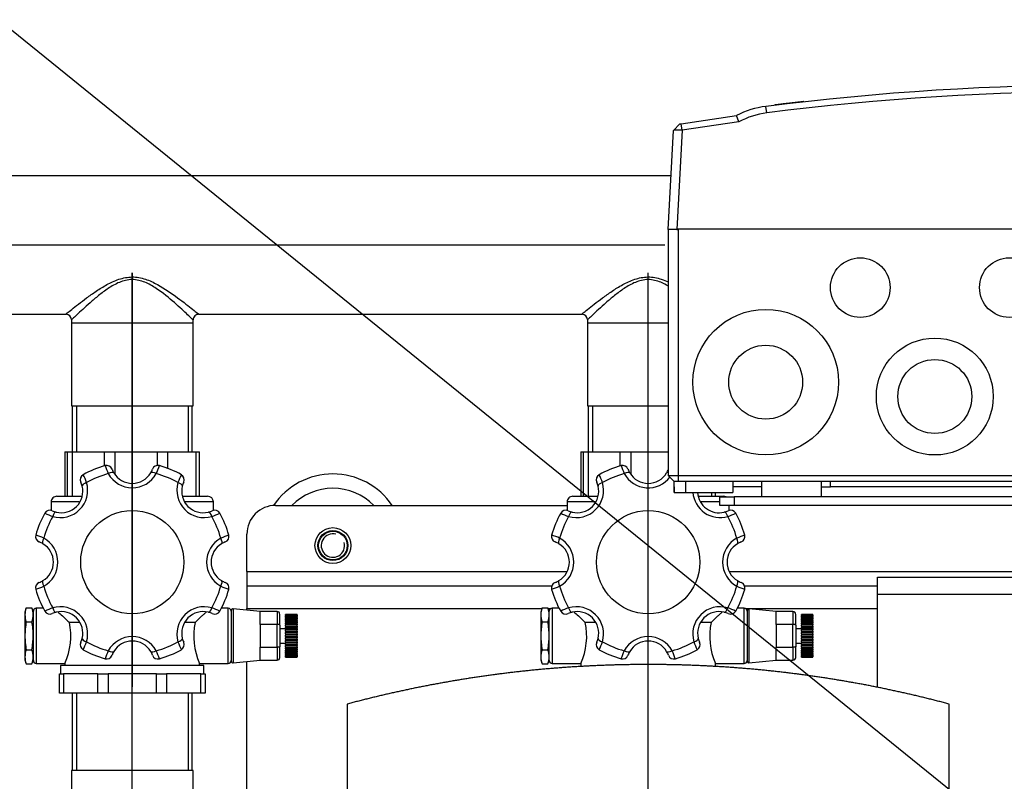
# Model space of a CAD drawing. Extents: x -132501 to 411300, y -42818 to 427495.
# Tile 275 of 330: x 198643 to 198987, y 216543 to 216809. Entities that reach past the tile are written whole.
import ezdxf

# ---------------------------------------------------------------- set-up
doc = ezdxf.new("R2010")
doc.units = 0
doc.header["$LTSCALE"] = 50
doc.linetypes.add('CENTER2', pattern=[28.575, 19.05, -3.175, 3.175, -3.175])
doc.linetypes.add('DASHDOT', pattern=[300, 250, -25, 0, -25])
for name, color, linetype in [('11_FIBOX_MCE14_M', 7, 'CONTINUOUS'), ('53WA', 3, 'DASHDOT'), ('91040265_-_FT_ST', 7, 'CONTINUOUS'), ('91069235_FT_FUßB', 7, 'CONTINUOUS'), ('96053355_-_FT_NI', 7, 'CONTINUOUS'), ('96055565_-_VIBRA', 7, 'CONTINUOUS'), ('96055789_SCSC_ZU', 7, 'CONTINUOUS'), ('96158847_-_FT_RO', 7, 'CONTINUOUS'), ('96308586', 7, 'CONTINUOUS'), ('97823497_-_HAHN-', 7, 'CONTINUOUS'), ('97823500_-_VENTI', 7, 'CONTINUOUS'), ('97823502_-_STOPF', 7, 'CONTINUOUS'), ('BOLZEN_DIN_976_1', 7, 'CONTINUOUS'), ('CRIE_5-4_A_FLEXI', 7, 'CONTINUOUS'), ('Default', 7, 'CONTINUOUS'), ('SCHEIBE_DIN_125_', 7, 'CONTINUOUS')]:
    doc.layers.add(name, color=color, linetype=linetype)

# ---------------------------------------------------------------- blocks, each defined once
blk = doc.blocks.new('SEANNOT_GROUP10')
at = {"layer": 'Default', "color": 7, "linetype": 'CENTER2'}
blk.add_line((104.388, 90.336), (104.388, 36.266), dxfattribs=at)
blk = doc.blocks.new('SEANNOT_GROUP13')
at = {"layer": 'Default', "color": 7, "linetype": 'CENTER2'}
blk.add_line((122.388, 36.266), (122.388, 50.711), dxfattribs=at)
blk = doc.blocks.new('SEANNOT_GROUP15')
at = {"layer": 'Default', "color": 7, "linetype": 'CENTER2'}
blk.add_line((103.803, 35.301), (132.465, 35.301), dxfattribs=at)
blk = doc.blocks.new('SEANNOT_GROUP18')
at = {"layer": 'Default', "color": 7, "linetype": 'CENTER2'}
blk.add_line((122.388, 86.536), (122.388, 36.266), dxfattribs=at)
blk = doc.blocks.new('SE1')
at = {"layer": '11_FIBOX_MCE14_M', "color": 7, "linetype": 'Continuous'}
for p, q in [((98.344, 44.086), (98.344, 43.536)), ((100.433, 43.536), (100.433, 44.086)), ((89.433, 43.736), (98.033, 43.736)), ((98.344, 43.736), (98.033, 43.736)), ((98.033, 43.736), (98.033, 43.536)), ((100.433, 43.736), (101.437, 43.736)), ((101.433, 43.536), (101.44, 43.936)), ((103.083, 43.936), (101.44, 43.936)), ((103.476, 43.936), (103.083, 43.936)), ((103.083, 43.536), (103.083, 43.936)), ((103.484, 43.936), (103.476, 43.936)), ((103.476, 43.936), (103.483, 43.536)), ((103.492, 43.533), (103.484, 43.936)), ((103.338, 43.336), (73.438, 43.336)), ((101.433, 43.536), (75.344, 43.536)), ((103.083, 43.536), (101.433, 43.536)), ((103.338, 43.536), (103.083, 43.536)), ((103.488, 43.536), (103.338, 43.536)), ((103.338, 43.336), (103.338, 43.536)), ((103.688, 43.336), (103.338, 43.336)), ((103.338, 34.756), (103.338, 43.336)), ((103.488, 43.536), (103.688, 43.336)), ((103.688, 34.756), (103.688, 43.336)), ((103.338, 34.736), (73.438, 34.736)), ((103.207, 31.295), (103.389, 34.756)), ((103.338, 34.736), (103.338, 34.756)), ((103.389, 34.756), (103.338, 34.756)), ((103.365, 34.736), (103.338, 34.736)), ((103.389, 34.756), (103.688, 34.756)), ((103.688, 34.756), (103.507, 31.301)), ((103.688, 34.736), (103.687, 34.736)), ((103.688, 34.736), (103.688, 34.756)), ((101.229, 31.005), (103.207, 31.295)), ((103.207, 31.295), (103.243, 31.068)), ((103.507, 31.301), (103.288, 31.074)), ((101.229, 31.005), (101.303, 30.783)), ((103.243, 31.068), (101.304, 30.784)), ((103.288, 31.074), (103.243, 31.068)), ((100.25, 30.69), (100.28, 30.463)), ((98.962, 30.306), (98.964, 30.286)), ((99.958, 30.403), (98.964, 30.286)), ((99.674, 30.368), (99.248, 30.318)), ((99.955, 30.422), (99.958, 30.403))]:
    blk.add_line(p, q, dxfattribs=at)
for centre, radius in [((94.388, 40.586), 2.04), ((100.288, 40.086), 2.54), ((94.388, 40.586), 1.291), ((100.288, 40.086), 1.289), ((91.788, 36.786), 1.04), ((96.988, 36.786), 1.04)]:
    blk.add_circle(centre, radius, dxfattribs=at)
for centre, radius, start, end in [((103.32, 32.974), 1.683, 266.1499, 276.375), ((99.904, 33.446), 2.777, 277.1663, 298.5008), ((88.388, 124.739), 94.794, 262.81174, 277.18837), ((99.902, 33.461), 3.022, 277.1839, 297.626), ((88.388, 124.746), 95.03, 262.81124, 277.18888)]:
    blk.add_arc(centre, radius, start, end, dxfattribs=at)
blk.add_ellipse((103.338, 28.077), major_axis=(0, -6.678), ratio=0.052408, start_param=3.064182, end_param=3.141593, dxfattribs=at)
at = {"layer": '91040265_-_FT_ST', "color": 7, "linetype": 'Continuous'}
for p, q in [((106.336, 40.916), (106.336, 42.516)), ((106.484, 40.916), (106.484, 42.516)), ((120.293, 42.516), (120.293, 40.916)), ((120.441, 40.916), (120.441, 42.516)), ((124.336, 40.916), (124.336, 42.516)), ((124.484, 40.916), (124.484, 42.516)), ((106.508, 40.916), (103.688, 40.916)), ((106.508, 38.016), (106.508, 40.916)), ((124.508, 40.916), (120.268, 40.916)), ((120.268, 40.916), (120.268, 38.016)), ((124.508, 38.016), (124.508, 40.916)), ((106.508, 38.016), (103.688, 38.016)), ((124.508, 38.016), (120.268, 38.016))]:
    blk.add_line(p, q, dxfattribs=at)
at = {"layer": '91069235_FT_FUßB', "color": 7, "linetype": 'Continuous'}
for p, q in [((96.388, 50.734), (96.388, 47.486)), ((96.388, 47.486), (80.388, 47.486)), ((96.388, 47.486), (96.388, 46.886)), ((96.388, 46.886), (89.318, 46.886))]:
    blk.add_line(p, q, dxfattribs=at)
at = {"layer": '96053355_-_FT_NI', "color": 7, "linetype": 'Continuous'}
for p, q in [((120.268, 67.036), (120.268, 53.636)), ((124.508, 53.636), (124.508, 67.036)), ((120.268, 53.636), (124.508, 53.636)), ((120.293, 53.636), (120.293, 50.936)), ((120.441, 50.936), (120.441, 53.636)), ((124.336, 50.936), (124.336, 53.636)), ((124.484, 50.936), (124.484, 53.636))]:
    blk.add_line(p, q, dxfattribs=at)
at = {"layer": '96055565_-_VIBRA', "color": 7, "linetype": 'Continuous'}
for radius, start, end in [(2.5, 214.0558, 326.018), (2, 224.427, 315.573)]:
    blk.add_arc((115.388, 45.786), radius, start, end, dxfattribs=at)
at = {"layer": '96055789_SCSC_ZU', "color": 7, "linetype": 'Continuous'}
for p, q in [((75.388, 44.386), (101.388, 44.386)), ((101.388, 44.086), (101.388, 44.386)), ((101.388, 44.386), (101.888, 44.386)), ((101.888, 44.386), (101.888, 44.086)), ((75.388, 44.086), (101.388, 44.086)), ((101.888, 44.086), (101.388, 44.086))]:
    blk.add_line(p, q, dxfattribs=at)
at = {"layer": '96158847_-_FT_RO', "color": 7, "linetype": 'Continuous'}
for p, q in [((106.508, 38.016), (103.688, 38.016)), ((106.508, 37.901), (106.508, 38.016)), ((124.508, 38.016), (120.268, 38.016)), ((120.268, 38.016), (120.268, 37.916)), ((124.508, 37.901), (124.508, 38.016)), ((120.068, 37.716), (106.692, 37.716)), ((127.888, 37.716), (124.692, 37.716)), ((103.59, 32.886), (127.888, 32.886))]:
    blk.add_line(p, q, dxfattribs=at)
for centre, radius, start, end in [((106.707, 37.915), 0.199, 184.2585, 267.4052), ((120.072, 37.911), 0.194, 266.7532, 1.5491), ((124.707, 37.915), 0.199, 184.2585, 267.4052)]:
    blk.add_arc(centre, radius, start, end, dxfattribs=at)
for points, knots in [([(103.684, 36.732), (103.767, 36.683), (103.855, 36.638), (104.085, 36.544), (104.237, 36.507), (104.467, 36.507), (104.545, 36.517), (104.695, 36.55), (104.767, 36.574), (104.975, 36.66), (105.105, 36.736), (105.344, 36.894), (105.455, 36.978), (105.668, 37.147), (105.768, 37.233), (105.953, 37.395), (106.039, 37.473), (106.196, 37.617), (106.266, 37.683), (106.382, 37.794), (106.429, 37.839), (106.492, 37.899), (106.508, 37.916), (106.508, 37.916)], [0.1982365, 0.1982365, 0.1982365, 0.1982365, 0.21875, 0.21875, 0.25, 0.25, 0.265625, 0.265625, 0.28125, 0.28125, 0.3125, 0.3125, 0.34375, 0.34375, 0.375, 0.375, 0.40625, 0.40625, 0.4375, 0.4375, 0.46875, 0.46875, 0.499375, 0.499375, 0.499375, 0.499375]), ([(120.268, 37.916), (120.268, 37.916), (120.286, 37.899), (120.35, 37.837), (120.397, 37.791), (120.514, 37.68), (120.583, 37.616), (120.738, 37.472), (120.826, 37.393), (121.105, 37.148), (121.317, 36.97), (121.677, 36.733), (121.807, 36.658), (122.085, 36.544), (122.237, 36.507), (122.467, 36.507), (122.545, 36.517), (122.695, 36.55), (122.767, 36.574), (122.975, 36.66), (123.105, 36.736), (123.344, 36.894), (123.455, 36.978), (123.668, 37.147), (123.768, 37.233), (123.953, 37.395), (124.039, 37.473), (124.196, 37.617), (124.266, 37.683), (124.382, 37.794), (124.429, 37.839), (124.492, 37.899), (124.508, 37.916), (124.508, 37.916)], [0, 0, 0, 0, 0.03125, 0.03125, 0.0625, 0.0625, 0.09375, 0.09375, 0.125, 0.125, 0.1875, 0.1875, 0.21875, 0.21875, 0.25, 0.25, 0.265625, 0.265625, 0.28125, 0.28125, 0.3125, 0.3125, 0.34375, 0.34375, 0.375, 0.375, 0.40625, 0.40625, 0.4375, 0.4375, 0.46875, 0.46875, 0.499375, 0.499375, 0.499375, 0.499375]), ([(106.708, 37.716), (106.708, 37.716), (106.69, 37.7), (106.619, 37.643), (106.565, 37.599), (106.434, 37.494), (106.355, 37.431), (106.179, 37.294), (106.083, 37.221), (105.876, 37.069), (105.764, 36.989), (105.529, 36.832), (105.406, 36.755), (105.145, 36.612), (105.005, 36.546), (104.709, 36.447), (104.551, 36.416), (104.237, 36.414), (104.078, 36.444), (103.846, 36.52), (103.765, 36.553), (103.686, 36.59)], [0.500595, 0.500595, 0.500595, 0.500595, 0.53125, 0.53125, 0.5625, 0.5625, 0.59375, 0.59375, 0.625, 0.625, 0.65625, 0.65625, 0.6875, 0.6875, 0.71875, 0.71875, 0.75, 0.75, 0.78125, 0.78125, 0.7989749, 0.7989749, 0.7989749, 0.7989749]), ([(124.708, 37.716), (124.708, 37.716), (124.69, 37.7), (124.619, 37.643), (124.565, 37.599), (124.434, 37.494), (124.355, 37.431), (124.179, 37.294), (124.083, 37.221), (123.876, 37.069), (123.764, 36.989), (123.529, 36.832), (123.406, 36.755), (123.145, 36.612), (123.005, 36.546), (122.709, 36.447), (122.551, 36.416), (122.237, 36.414), (122.078, 36.444), (121.783, 36.541), (121.642, 36.607), (121.248, 36.821), (121.012, 36.987), (120.596, 37.293), (120.413, 37.437), (120.215, 37.596), (120.161, 37.64), (120.088, 37.7), (120.068, 37.716), (120.068, 37.716)], [0.500595, 0.500595, 0.500595, 0.500595, 0.53125, 0.53125, 0.5625, 0.5625, 0.59375, 0.59375, 0.625, 0.625, 0.65625, 0.65625, 0.6875, 0.6875, 0.71875, 0.71875, 0.75, 0.75, 0.78125, 0.78125, 0.8125, 0.8125, 0.875, 0.875, 0.9375, 0.9375, 0.96875, 0.96875, 1, 1, 1, 1])]:
    blk.add_open_spline(points, degree=3, knots=knots, dxfattribs=at)
at = {"layer": '96308586', "color": 7, "linetype": 'Continuous'}
for p, q in [((118.388, 69.636), (118.388, 49.832)), ((100.986, 47.986), (96.388, 47.986)), ((107.878, 47.986), (107.791, 47.986)), ((118.388, 47.986), (108.099, 47.986)), ((118.388, 48.04), (118.388, 47.986)), ((118.388, 47.186), (118.388, 47.986)), ((101.026, 47.186), (96.388, 47.186)), ((118.388, 47.186), (107.751, 47.186)), ((118.388, 46.686), (118.388, 47.186)), ((101.559, 46.686), (89.595, 46.686)), ((118.388, 46.686), (107.22, 46.686)), ((118.388, 46.686), (118.388, 45.386)), ((117.388, 44.386), (107.218, 44.386))]:
    blk.add_line(p, q, dxfattribs=at)
blk.add_circle((115.388, 45.786), 0.625, dxfattribs=at)
blk.add_arc((117.388, 45.386), 1, 270, 0, dxfattribs=at)
at = {"layer": '97823497_-_HAHN-', "color": 7, "linetype": 'Continuous'}
for p, q in [((119.848, 50.266), (119.848, 50.936)), ((119.848, 50.936), (119.994, 50.936)), ((119.994, 50.936), (121.19, 50.936)), ((119.994, 50.936), (119.994, 50.266)), ((121.19, 50.266), (121.19, 50.936)), ((121.19, 50.936), (121.543, 50.936)), ((121.543, 50.936), (123.234, 50.936)), ((121.543, 50.936), (121.543, 50.266)), ((123.234, 50.266), (123.234, 50.936)), ((123.234, 50.936), (123.587, 50.936)), ((123.587, 50.936), (124.783, 50.936)), ((123.587, 50.936), (123.587, 50.266)), ((124.783, 50.266), (124.783, 50.936)), ((124.783, 50.936), (124.929, 50.936)), ((124.929, 50.936), (124.929, 50.266)), ((119.994, 50.266), (119.848, 50.266)), ((119.888, 50.266), (119.888, 49.966)), ((119.994, 50.266), (121.19, 50.266)), ((121.543, 50.266), (121.19, 50.266)), ((121.543, 50.266), (123.234, 50.266)), ((123.587, 50.266), (123.234, 50.266)), ((123.587, 50.266), (124.783, 50.266)), ((124.929, 50.266), (124.783, 50.266)), ((124.888, 49.966), (124.888, 50.266)), ((101.038, 49.901), (101.038, 47.971)), ((102.038, 49.901), (101.038, 49.901)), ((102.038, 49.966), (102.038, 49.901)), ((107.738, 49.901), (106.733, 49.901)), ((106.738, 49.888), (106.738, 49.966)), ((107.738, 47.971), (107.738, 49.901)), ((119.038, 49.901), (119.038, 47.971)), ((120.038, 49.901), (119.038, 49.901)), ((119.888, 49.966), (124.888, 49.966)), ((120.038, 49.966), (120.038, 49.901)), ((125.738, 49.901), (124.733, 49.901)), ((124.738, 49.888), (124.738, 49.966)), ((125.738, 47.971), (125.738, 49.901)), ((100.938, 48.071), (100.938, 49.801)), ((107.838, 49.801), (107.838, 48.071)), ((118.938, 48.071), (118.938, 49.801)), ((125.838, 49.801), (125.838, 48.071)), ((102.195, 48.466), (102.542, 48.466)), ((106.237, 48.466), (106.582, 48.466)), ((120.195, 48.466), (120.547, 48.466)), ((124.237, 48.466), (124.582, 48.466)), ((101.038, 47.971), (101.278, 47.971)), ((107.499, 47.971), (107.738, 47.971)), ((119.038, 47.971), (119.278, 47.971)), ((125.499, 47.971), (125.738, 47.971)), ((101.558, 44.557), (101.558, 44.386)), ((107.218, 44.266), (107.218, 44.557)), ((119.558, 44.557), (119.558, 44.266)), ((125.218, 44.266), (125.218, 44.557)), ((102.62, 44.066), (101.758, 44.066)), ((101.888, 44.266), (102.554, 44.266)), ((102.037, 44.066), (102.037, 43.936)), ((102.163, 44.066), (102.163, 43.936)), ((107.018, 44.066), (106.166, 44.066)), ((106.239, 44.266), (107.218, 44.266)), ((106.482, 42.516), (106.482, 44.066)), ((106.649, 44.066), (106.649, 42.516)), ((106.739, 42.516), (106.739, 44.066)), ((106.74, 42.516), (106.74, 44.066)), ((119.558, 44.266), (120.545, 44.266)), ((120.62, 44.066), (119.758, 44.066)), ((120.037, 44.066), (120.037, 42.516)), ((120.163, 44.066), (120.163, 42.516)), ((125.018, 44.066), (124.161, 44.066)), ((124.243, 44.266), (125.218, 44.266)), ((124.482, 42.516), (124.482, 44.066)), ((124.649, 44.066), (124.649, 42.516)), ((124.739, 42.516), (124.739, 44.066)), ((124.74, 42.516), (124.74, 44.066)), ((104.999, 42.516), (104.999, 43.298)), ((122.999, 42.516), (122.999, 43.298)), ((105.361, 43.004), (105.361, 42.516)), ((121.158, 42.516), (121.158, 43.089)), ((121.503, 42.989), (121.503, 42.516)), ((123.361, 43.004), (123.361, 42.516)), ((104.999, 42.516), (103.688, 42.516)), ((105.361, 42.516), (104.999, 42.516)), ((106.482, 42.516), (105.361, 42.516)), ((106.649, 42.516), (106.482, 42.516)), ((106.739, 42.516), (106.649, 42.516)), ((106.739, 42.516), (106.74, 42.516)), ((120.163, 42.516), (120.037, 42.516)), ((121.158, 42.516), (120.163, 42.516)), ((121.503, 42.516), (121.158, 42.516)), ((122.999, 42.516), (121.503, 42.516)), ((123.361, 42.516), (122.999, 42.516)), ((124.482, 42.516), (123.361, 42.516)), ((124.649, 42.516), (124.482, 42.516)), ((124.739, 42.516), (124.649, 42.516)), ((124.739, 42.516), (124.74, 42.516))]:
    blk.add_line(p, q, dxfattribs=at)
for centre in [(104.388, 46.366), (122.388, 46.366)]:
    blk.add_circle(centre, 1.8, dxfattribs=at)
for centre, radius, start, end in [((101.038, 49.801), 0.1, 90, 180), ((99.915, 48.943), 2.329, 348.1648, 24.2701), ((108.87, 48.943), 2.337, 155.7918, 191.7733), ((107.738, 49.801), 0.1, 0, 90), ((119.038, 49.801), 0.1, 90, 180), ((117.915, 48.943), 2.329, 348.1648, 24.2701), ((126.87, 48.943), 2.337, 155.7918, 191.7733), ((125.738, 49.801), 0.1, 0, 90), ((104.388, 46.366), 3.5, 105.7062, 119.2938), ((103.495, 49.543), 0.2, 19.8906, 105.7062), ((105.916, 50.558), 2.608, 198.3989, 205.0326), ((104.388, 49.866), 0.75, 199.8906, 210.9306), ((104.388, 49.866), 0.75, 210.9306, 329.0694), ((104.388, 49.866), 0.75, 329.0694, 340.1094), ((105.282, 49.543), 0.2, 74.2938, 160.1094), ((102.861, 50.558), 2.609, 334.9677, 341.6008), ((104.388, 46.366), 3.5, 60.7062, 74.2938), ((122.388, 46.366), 3.5, 105.7062, 119.2938), ((121.495, 49.543), 0.2, 19.8906, 105.7062), ((123.916, 50.558), 2.608, 198.3989, 205.0326), ((122.388, 49.866), 0.75, 199.8906, 210.9306), ((122.388, 49.866), 0.75, 210.9306, 329.0694), ((122.388, 49.866), 0.75, 329.0694, 340.1094), ((123.282, 49.543), 0.2, 74.2938, 160.1094), ((120.861, 50.558), 2.609, 334.9677, 341.6008), ((122.388, 46.366), 3.5, 60.7062, 74.2938), ((101.878, 48.876), 0.955, 253.8805, 16.1195), ((102.774, 49.244), 0.2, 119.2938, 205.1094), ((101.914, 48.841), 0.75, 14.0694, 25.1094), ((100.343, 48.25), 2.609, 19.9677, 26.6008), ((104.388, 46.366), 3.2, 105.1405, 119.8595), ((104.388, 49.916), 0.955, 208.8805, 331.1195), ((104.388, 46.366), 3.2, 60.1405, 74.8595), ((106.899, 48.876), 0.955, 163.8805, 286.1195), ((108.433, 48.25), 2.608, 153.3989, 160.0326), ((106.003, 49.244), 0.2, 334.8906, 60.7062), ((106.863, 48.841), 0.75, 154.8906, 165.9306), ((119.878, 48.876), 0.955, 253.8805, 16.1195), ((120.774, 49.244), 0.2, 119.2938, 205.1094), ((119.914, 48.841), 0.75, 14.0694, 25.1094), ((118.343, 48.25), 2.609, 19.9677, 26.6008), ((122.388, 46.366), 3.2, 105.1405, 119.8595), ((122.388, 49.916), 0.955, 208.8805, 331.1195), ((122.388, 46.366), 3.2, 60.1405, 74.8595), ((124.899, 48.876), 0.955, 163.8805, 286.1195), ((126.433, 48.25), 2.608, 153.3989, 160.0326), ((124.003, 49.244), 0.2, 334.8906, 60.7062), ((124.863, 48.841), 0.75, 154.8906, 165.9306), ((101.914, 48.841), 0.75, 255.9306, 14.0694), ((106.863, 48.841), 0.75, 165.9306, 284.0694), ((119.914, 48.841), 0.75, 255.9306, 14.0694), ((124.863, 48.841), 0.75, 165.9306, 284.0694), ((101.51, 47.98), 0.2, 64.8906, 150.7062), ((101.914, 48.841), 0.75, 244.8906, 255.9306), ((106.863, 48.841), 0.75, 284.0694, 295.1094), ((107.266, 47.98), 0.2, 29.2938, 115.1094), ((119.51, 47.98), 0.2, 64.8906, 150.7062), ((119.914, 48.841), 0.75, 244.8906, 255.9306), ((124.863, 48.841), 0.75, 284.0694, 295.1094), ((125.266, 47.98), 0.2, 29.2938, 115.1094), ((101.038, 48.071), 0.1, 180, 270), ((104.388, 46.366), 3.5, 150.7062, 164.2938), ((104.388, 46.366), 3.2, 150.1405, 164.8595), ((102.504, 50.41), 2.608, 243.3989, 250.0326), ((106.273, 50.411), 2.609, 289.9677, 296.6008), ((104.388, 46.366), 3.2, 15.1405, 29.8595), ((104.388, 46.366), 3.5, 15.7062, 29.2938), ((107.738, 48.071), 0.1, 270, 0), ((119.038, 48.071), 0.1, 180, 270), ((122.388, 46.366), 3.5, 150.7062, 164.2938), ((122.388, 46.366), 3.2, 150.1405, 164.8595), ((120.504, 50.41), 2.608, 243.3989, 250.0326), ((124.273, 50.411), 2.609, 289.9677, 296.6008), ((122.388, 46.366), 3.2, 15.1405, 29.8595), ((122.388, 46.366), 3.5, 15.7062, 29.2938), ((125.738, 48.071), 0.1, 270, 0), ((101.212, 47.259), 0.2, 164.2938, 250.1094), ((100.196, 44.838), 2.609, 64.9677, 71.6008), ((100.888, 46.366), 0.75, 59.0694, 70.1094), ((100.838, 46.366), 0.955, 298.8805, 61.1195), ((107.938, 46.366), 0.955, 118.8805, 241.1195), ((108.581, 44.838), 2.608, 108.3989, 115.0326), ((107.888, 46.366), 0.75, 109.8906, 120.9306), ((107.565, 47.259), 0.2, 289.8906, 15.7062), ((119.212, 47.259), 0.2, 164.2938, 250.1094), ((118.196, 44.838), 2.609, 64.9677, 71.6008), ((118.888, 46.366), 0.75, 59.0694, 70.1094), ((118.838, 46.366), 0.955, 298.8805, 61.1195), ((125.938, 46.366), 0.955, 118.8805, 241.1195), ((126.581, 44.838), 2.608, 108.3989, 115.0326), ((125.888, 46.366), 0.75, 109.8906, 120.9306), ((125.565, 47.259), 0.2, 289.8906, 15.7062), ((100.888, 46.366), 0.75, 300.9306, 59.0694), ((107.888, 46.366), 0.75, 120.9306, 239.0694), ((118.888, 46.366), 0.75, 300.9306, 59.0694), ((125.888, 46.366), 0.75, 120.9306, 239.0694), ((100.888, 46.366), 0.75, 289.8906, 300.9306), ((107.888, 46.366), 0.75, 239.0694, 250.1094), ((118.888, 46.366), 0.75, 289.8906, 300.9306), ((125.888, 46.366), 0.75, 239.0694, 250.1094), ((101.212, 45.472), 0.2, 109.8906, 195.7062), ((100.196, 47.893), 2.608, 288.3989, 295.0326), ((104.388, 46.366), 3.5, 195.7062, 209.2938), ((104.388, 46.366), 3.2, 195.1405, 209.8595), ((104.388, 46.366), 3.2, 330.1405, 344.8595), ((104.388, 46.366), 3.5, 330.7062, 344.2938), ((108.581, 47.893), 2.609, 244.9677, 251.6008), ((107.565, 45.472), 0.2, 344.2938, 70.1094), ((119.212, 45.472), 0.2, 109.8906, 195.7062), ((118.196, 47.893), 2.608, 288.3989, 295.0326), ((122.388, 46.366), 3.5, 195.7062, 209.2938), ((122.388, 46.366), 3.2, 195.1405, 209.8595), ((122.388, 46.366), 3.2, 330.1405, 344.8595), ((122.388, 46.366), 3.5, 330.7062, 344.2938), ((126.581, 47.893), 2.609, 244.9677, 251.6008), ((125.565, 45.472), 0.2, 344.2938, 70.1094), ((102.504, 42.321), 2.609, 109.9677, 116.6008), ((101.878, 43.856), 0.955, 4.8235, 106.1195), ((106.899, 43.856), 0.955, 73.8805, 196.1195), ((106.273, 42.321), 2.608, 63.3989, 70.0326), ((120.504, 42.321), 2.609, 109.9677, 116.6008), ((119.878, 43.856), 0.955, 343.8805, 106.1195), ((124.899, 43.856), 0.955, 73.8805, 196.1195), ((124.273, 42.321), 2.608, 63.3989, 70.0326), ((101.51, 44.751), 0.2, 209.2938, 295.1094), ((101.914, 43.891), 0.75, 104.0694, 115.1094), ((101.914, 43.891), 0.75, 3.3458, 104.0694), ((106.863, 43.891), 0.75, 75.9306, 194.0694), ((106.863, 43.891), 0.75, 64.8906, 75.9306), ((107.266, 44.751), 0.2, 244.8906, 330.7062), ((119.51, 44.751), 0.2, 209.2938, 295.1094), ((119.914, 43.891), 0.75, 104.0694, 115.1094), ((119.914, 43.891), 0.75, 345.9306, 104.0694), ((124.863, 43.891), 0.75, 75.9306, 194.0694), ((124.863, 43.891), 0.75, 64.8906, 75.9306), ((125.266, 44.751), 0.2, 244.8906, 330.7062), ((101.758, 44.266), 0.2, 244.1581, 270), ((107.018, 44.266), 0.2, 270, 0), ((119.758, 44.266), 0.2, 180, 270), ((125.018, 44.266), 0.2, 270, 0), ((104.388, 42.816), 0.955, 28.8805, 142.8904), ((106.863, 43.891), 0.75, 194.0694, 205.1094), ((119.914, 43.891), 0.75, 334.8906, 345.9306), ((122.388, 42.816), 0.955, 28.8805, 151.1195), ((124.863, 43.891), 0.75, 194.0694, 205.1094), ((104.388, 42.866), 0.75, 30.9306, 149.0694), ((104.388, 46.366), 3.2, 285.1405, 299.8595), ((104.388, 46.366), 3.5, 285.7062, 299.2938), ((108.433, 44.481), 2.609, 199.9677, 206.6008), ((106.003, 43.488), 0.2, 299.2938, 25.1094), ((120.774, 43.488), 0.2, 154.8906, 240.7062), ((118.344, 44.481), 2.608, 333.3989, 340.0326), ((122.388, 46.366), 3.5, 240.7062, 254.2938), ((122.388, 46.366), 3.2, 240.1405, 254.8595), ((122.388, 42.866), 0.75, 30.9306, 149.0694), ((122.388, 46.366), 3.2, 285.1405, 299.8595), ((122.388, 46.366), 3.5, 285.7062, 299.2938), ((126.433, 44.481), 2.609, 199.9677, 206.6008), ((124.003, 43.488), 0.2, 299.2938, 25.1094), ((104.388, 42.866), 0.75, 149.0694, 160.1094), ((104.388, 42.866), 0.75, 19.8906, 30.9306), ((105.282, 43.189), 0.2, 199.8906, 285.7062), ((102.861, 42.173), 2.608, 18.3989, 25.0326), ((123.916, 42.173), 2.609, 154.9677, 161.6008), ((121.495, 43.189), 0.2, 254.2938, 340.1094), ((122.388, 42.866), 0.75, 149.0694, 160.1094), ((122.388, 42.866), 0.75, 19.8906, 30.9306), ((123.282, 43.189), 0.2, 199.8906, 285.7062), ((120.861, 42.173), 2.608, 18.3989, 25.0326)]:
    blk.add_arc(centre, radius, start, end, dxfattribs=at)
for centre, major_axis, start_param, end_param in [((103.573, 49.377), (-0.172, -0.103), 3.141593, 4.603327), ((105.203, 49.377), (0.172, -0.103), 1.679859, 3.141593), ((121.573, 49.377), (-0.172, -0.103), 3.141593, 4.603327), ((123.203, 49.377), (0.172, -0.103), 1.679859, 3.141593), ((102.835, 49.072), (0.194, 0.049), 1.679859, 3.141593), ((105.942, 49.072), (-0.194, 0.049), 3.141593, 4.603327), ((120.835, 49.072), (0.194, 0.049), 1.679859, 3.141593), ((123.942, 49.072), (-0.194, 0.049), 3.141593, 4.603327), ((101.683, 47.919), (-0.049, -0.194), 3.141593, 4.603327), ((107.094, 47.919), (0.049, -0.194), 1.679859, 3.141593), ((119.683, 47.919), (-0.049, -0.194), 3.141593, 4.603327), ((125.094, 47.919), (0.049, -0.194), 1.679859, 3.141593), ((101.377, 47.181), (-0.103, -0.172), 4.821451, 6.283185), ((107.4, 47.181), (-0.103, 0.172), 3.141593, 4.603327), ((119.377, 47.181), (-0.103, -0.172), 4.821451, 6.283185), ((125.4, 47.181), (-0.103, 0.172), 3.141593, 4.603327), ((101.377, 45.551), (0.103, -0.172), 3.141593, 4.603327), ((107.4, 45.551), (-0.103, -0.172), 1.679859, 3.141593), ((119.377, 45.551), (0.103, -0.172), 3.141593, 4.603327), ((125.4, 45.551), (-0.103, -0.172), 1.679859, 3.141593), ((101.683, 44.812), (-0.049, 0.194), 1.679859, 3.141593), ((107.094, 44.812), (0.049, 0.194), 3.141593, 4.603327), ((119.683, 44.812), (-0.049, 0.194), 1.679859, 3.141593), ((125.094, 44.812), (0.049, 0.194), 3.141593, 4.603327), ((105.942, 43.66), (-0.194, -0.049), 1.679859, 3.141593), ((120.835, 43.66), (0.194, -0.049), 3.141593, 4.603327), ((123.942, 43.66), (-0.194, -0.049), 1.679859, 3.141593), ((103.573, 43.354), (-0.172, 0.103), 2.509552, 3.141593), ((105.203, 43.354), (0.172, 0.103), 3.141593, 4.603327), ((121.573, 43.354), (-0.172, 0.103), 1.679859, 3.141593), ((123.203, 43.354), (0.172, 0.103), 3.141593, 4.603327)]:
    blk.add_ellipse(centre, major_axis=major_axis, ratio=0.387206, start_param=start_param, end_param=end_param, dxfattribs=at)
for points, knots in [([(102.195, 48.466), (102.128, 48.402), (102.064, 48.342), (101.972, 48.257), (101.942, 48.229), (101.885, 48.176), (101.857, 48.152), (101.82, 48.117), (101.808, 48.107), (101.796, 48.096)], [0, 0, 0, 0, 0.125, 0.125, 0.1875, 0.1875, 0.25, 0.25, 0.2801282, 0.2801282, 0.2801282, 0.2801282]), ([(106.971, 48.105), (106.963, 48.113), (106.954, 48.12), (106.894, 48.174), (106.837, 48.227), (106.745, 48.312), (106.713, 48.342), (106.648, 48.403), (106.615, 48.434), (106.582, 48.466)], [0.729025, 0.729025, 0.729025, 0.729025, 0.75, 0.75, 0.875, 0.875, 0.9375, 0.9375, 1, 1, 1, 1]), ([(120.195, 48.466), (120.128, 48.402), (120.064, 48.342), (119.972, 48.257), (119.942, 48.229), (119.885, 48.176), (119.857, 48.152), (119.82, 48.117), (119.808, 48.107), (119.796, 48.096)], [0, 0, 0, 0, 0.125, 0.125, 0.1875, 0.1875, 0.25, 0.25, 0.2801282, 0.2801282, 0.2801282, 0.2801282]), ([(124.971, 48.105), (124.963, 48.113), (124.954, 48.12), (124.894, 48.174), (124.837, 48.227), (124.745, 48.312), (124.713, 48.342), (124.648, 48.403), (124.615, 48.434), (124.582, 48.466)], [0.729025, 0.729025, 0.729025, 0.729025, 0.75, 0.75, 0.875, 0.875, 0.9375, 0.9375, 1, 1, 1, 1])]:
    blk.add_open_spline(points, degree=3, knots=knots, dxfattribs=at)
at = {"layer": '97823500_-_VENTI', "color": 7, "linetype": 'Continuous'}
for p, q in [((100.873, 49.88), (99.928, 49.786)), ((100.873, 47.991), (100.873, 49.88)), ((100.928, 49.831), (100.928, 48.041)), ((118.873, 49.88), (117.928, 49.786)), ((118.873, 47.991), (118.873, 49.88)), ((118.928, 49.831), (118.928, 48.041)), ((98.638, 49.685), (98.638, 49.683)), ((99.038, 49.685), (98.638, 49.685)), ((98.638, 49.676), (98.638, 49.683)), ((98.638, 49.683), (99.038, 49.683)), ((98.638, 49.676), (98.638, 49.668)), ((99.038, 49.676), (98.638, 49.676)), ((98.638, 49.656), (98.638, 49.668)), ((98.638, 49.668), (99.038, 49.668)), ((98.638, 49.656), (98.638, 49.642)), ((99.038, 49.656), (98.638, 49.656)), ((98.638, 49.624), (98.638, 49.642)), ((98.638, 49.642), (99.038, 49.642)), ((98.638, 49.624), (98.638, 49.605)), ((99.038, 49.624), (98.638, 49.624)), ((98.638, 49.581), (98.638, 49.605)), ((98.638, 49.605), (99.038, 49.605)), ((98.638, 49.581), (98.638, 49.557)), ((99.038, 49.581), (98.638, 49.581)), ((98.638, 49.527), (98.638, 49.557)), ((98.638, 49.557), (99.038, 49.557)), ((98.638, 49.527), (98.638, 49.499)), ((99.038, 49.527), (98.638, 49.527)), ((98.638, 49.465), (98.638, 49.499)), ((98.638, 49.499), (99.038, 49.499)), ((99.038, 49.685), (99.038, 49.683)), ((99.038, 49.676), (99.038, 49.683)), ((99.038, 49.676), (99.038, 49.668)), ((99.038, 49.656), (99.038, 49.668)), ((99.038, 49.656), (99.038, 49.642)), ((99.038, 49.624), (99.038, 49.642)), ((99.038, 49.624), (99.038, 49.605)), ((99.038, 49.581), (99.038, 49.605)), ((99.038, 49.581), (99.038, 49.557)), ((99.038, 49.527), (99.038, 49.557)), ((99.038, 49.527), (99.038, 49.499)), ((99.038, 49.465), (99.038, 49.499)), ((99.238, 49.686), (99.238, 49.31)), ((99.338, 49.336), (99.338, 49.786)), ((99.928, 49.786), (99.338, 49.786)), ((99.928, 49.786), (99.928, 49.336)), ((100.938, 49.786), (100.928, 49.786)), ((116.638, 49.685), (116.638, 49.683)), ((117.038, 49.685), (116.638, 49.685)), ((116.638, 49.676), (116.638, 49.683)), ((116.638, 49.683), (117.038, 49.683)), ((116.638, 49.676), (116.638, 49.668)), ((117.038, 49.676), (116.638, 49.676)), ((116.638, 49.656), (116.638, 49.668)), ((116.638, 49.668), (117.038, 49.668)), ((116.638, 49.656), (116.638, 49.642)), ((117.038, 49.656), (116.638, 49.656)), ((116.638, 49.624), (116.638, 49.642)), ((116.638, 49.642), (117.038, 49.642)), ((116.638, 49.624), (116.638, 49.605)), ((117.038, 49.624), (116.638, 49.624)), ((116.638, 49.581), (116.638, 49.605)), ((116.638, 49.605), (117.038, 49.605)), ((116.638, 49.581), (116.638, 49.557)), ((117.038, 49.581), (116.638, 49.581)), ((116.638, 49.527), (116.638, 49.557)), ((116.638, 49.557), (117.038, 49.557)), ((116.638, 49.527), (116.638, 49.499)), ((117.038, 49.527), (116.638, 49.527)), ((116.638, 49.465), (116.638, 49.499)), ((116.638, 49.499), (117.038, 49.499)), ((117.038, 49.685), (117.038, 49.683)), ((117.038, 49.676), (117.038, 49.683)), ((117.038, 49.676), (117.038, 49.668)), ((117.038, 49.656), (117.038, 49.668)), ((117.038, 49.656), (117.038, 49.642)), ((117.038, 49.624), (117.038, 49.642)), ((117.038, 49.624), (117.038, 49.605)), ((117.038, 49.581), (117.038, 49.605)), ((117.038, 49.581), (117.038, 49.557)), ((117.038, 49.527), (117.038, 49.557)), ((117.038, 49.527), (117.038, 49.499)), ((117.038, 49.465), (117.038, 49.499)), ((117.238, 49.686), (117.238, 49.31)), ((117.338, 49.336), (117.338, 49.786)), ((117.928, 49.786), (117.338, 49.786)), ((117.928, 49.786), (117.928, 49.336)), ((118.938, 49.786), (118.928, 49.786)), ((98.638, 49.465), (98.638, 49.433)), ((99.038, 49.465), (98.638, 49.465)), ((98.638, 49.394), (98.638, 49.433)), ((98.638, 49.433), (99.038, 49.433)), ((98.638, 49.394), (98.638, 49.359)), ((99.038, 49.394), (98.638, 49.394)), ((98.638, 49.316), (98.638, 49.359)), ((98.638, 49.359), (99.038, 49.359)), ((98.638, 49.316), (98.638, 49.278)), ((99.038, 49.316), (98.638, 49.316)), ((98.638, 49.232), (98.638, 49.278)), ((98.638, 49.278), (99.038, 49.278)), ((98.638, 49.232), (98.638, 49.191)), ((99.038, 49.232), (98.638, 49.232)), ((98.638, 49.144), (98.638, 49.191)), ((98.638, 49.191), (99.038, 49.191)), ((98.638, 49.144), (98.638, 49.101)), ((99.038, 49.144), (98.638, 49.144)), ((99.038, 49.465), (99.038, 49.433)), ((99.038, 49.394), (99.038, 49.433)), ((99.038, 49.394), (99.038, 49.359)), ((99.038, 49.316), (99.038, 49.359)), ((99.038, 49.316), (99.038, 49.278)), ((99.038, 49.232), (99.038, 49.278)), ((99.038, 49.232), (99.038, 49.191)), ((99.038, 49.144), (99.038, 49.191)), ((99.238, 49.186), (99.038, 49.186)), ((99.038, 49.144), (99.038, 49.101)), ((99.238, 48.562), (99.238, 49.31)), ((99.928, 49.336), (99.338, 49.336)), ((99.338, 49.336), (99.338, 48.536)), ((99.928, 48.536), (99.928, 49.336)), ((100.938, 49.336), (100.928, 49.336)), ((116.638, 49.465), (116.638, 49.433)), ((117.038, 49.465), (116.638, 49.465)), ((116.638, 49.394), (116.638, 49.433)), ((116.638, 49.433), (117.038, 49.433)), ((116.638, 49.394), (116.638, 49.359)), ((117.038, 49.394), (116.638, 49.394)), ((116.638, 49.316), (116.638, 49.359)), ((116.638, 49.359), (117.038, 49.359)), ((116.638, 49.316), (116.638, 49.278)), ((117.038, 49.316), (116.638, 49.316)), ((116.638, 49.232), (116.638, 49.278)), ((116.638, 49.278), (117.038, 49.278)), ((116.638, 49.232), (116.638, 49.191)), ((117.038, 49.232), (116.638, 49.232)), ((116.638, 49.144), (116.638, 49.191)), ((116.638, 49.191), (117.038, 49.191)), ((116.638, 49.144), (116.638, 49.101)), ((117.038, 49.144), (116.638, 49.144)), ((117.038, 49.465), (117.038, 49.433)), ((117.038, 49.394), (117.038, 49.433)), ((117.038, 49.394), (117.038, 49.359)), ((117.038, 49.316), (117.038, 49.359)), ((117.038, 49.316), (117.038, 49.278)), ((117.038, 49.232), (117.038, 49.278)), ((117.038, 49.232), (117.038, 49.191)), ((117.038, 49.144), (117.038, 49.191)), ((117.238, 49.186), (117.038, 49.186)), ((117.038, 49.144), (117.038, 49.101)), ((117.238, 48.562), (117.238, 49.31)), ((117.928, 49.336), (117.338, 49.336)), ((117.338, 49.336), (117.338, 48.536)), ((117.928, 48.536), (117.928, 49.336)), ((118.938, 49.336), (118.928, 49.336)), ((98.638, 49.052), (98.638, 49.101)), ((98.638, 49.101), (99.038, 49.101)), ((98.638, 49.052), (98.638, 49.008)), ((99.038, 49.052), (98.638, 49.052)), ((98.638, 48.958), (98.638, 49.008)), ((98.638, 49.008), (99.038, 49.008)), ((98.638, 48.958), (98.638, 48.914)), ((99.038, 48.958), (98.638, 48.958)), ((98.638, 48.864), (98.638, 48.914)), ((98.638, 48.914), (99.038, 48.914)), ((98.638, 48.864), (98.638, 48.82)), ((99.038, 48.864), (98.638, 48.864)), ((98.638, 48.771), (98.638, 48.82)), ((98.638, 48.82), (99.038, 48.82)), ((99.038, 49.052), (99.038, 49.101)), ((99.038, 49.052), (99.038, 49.008)), ((99.038, 48.958), (99.038, 49.008)), ((99.038, 48.958), (99.038, 48.914)), ((99.038, 48.864), (99.038, 48.914)), ((99.038, 48.864), (99.038, 48.82)), ((99.038, 48.771), (99.038, 48.82)), ((116.638, 49.052), (116.638, 49.101)), ((116.638, 49.101), (117.038, 49.101)), ((116.638, 49.052), (116.638, 49.008)), ((117.038, 49.052), (116.638, 49.052)), ((116.638, 48.958), (116.638, 49.008)), ((116.638, 49.008), (117.038, 49.008)), ((116.638, 48.958), (116.638, 48.914)), ((117.038, 48.958), (116.638, 48.958)), ((116.638, 48.864), (116.638, 48.914)), ((116.638, 48.914), (117.038, 48.914)), ((116.638, 48.864), (116.638, 48.82)), ((117.038, 48.864), (116.638, 48.864)), ((116.638, 48.771), (116.638, 48.82)), ((116.638, 48.82), (117.038, 48.82)), ((117.038, 49.052), (117.038, 49.101)), ((117.038, 49.052), (117.038, 49.008)), ((117.038, 48.958), (117.038, 49.008)), ((117.038, 48.958), (117.038, 48.914)), ((117.038, 48.864), (117.038, 48.914)), ((117.038, 48.864), (117.038, 48.82)), ((117.038, 48.771), (117.038, 48.82)), ((98.638, 48.771), (98.638, 48.728)), ((99.038, 48.771), (98.638, 48.771)), ((98.638, 48.68), (98.638, 48.728)), ((98.638, 48.728), (99.038, 48.728)), ((98.638, 48.68), (98.638, 48.639)), ((99.038, 48.68), (98.638, 48.68)), ((98.638, 48.594), (98.638, 48.639)), ((98.638, 48.639), (99.038, 48.639)), ((98.638, 48.594), (98.638, 48.555)), ((99.038, 48.594), (98.638, 48.594)), ((98.638, 48.513), (98.638, 48.555)), ((98.638, 48.555), (99.038, 48.555)), ((98.638, 48.513), (98.638, 48.477)), ((99.038, 48.513), (98.638, 48.513)), ((98.638, 48.439), (98.638, 48.477)), ((98.638, 48.477), (99.038, 48.477)), ((98.638, 48.439), (98.638, 48.406)), ((99.038, 48.439), (98.638, 48.439)), ((99.038, 48.771), (99.038, 48.728)), ((99.038, 48.68), (99.038, 48.728)), ((99.038, 48.686), (99.238, 48.686)), ((99.038, 48.68), (99.038, 48.639)), ((99.038, 48.594), (99.038, 48.639)), ((99.038, 48.594), (99.038, 48.555)), ((99.038, 48.513), (99.038, 48.555)), ((99.038, 48.513), (99.038, 48.477)), ((99.038, 48.439), (99.038, 48.477)), ((99.038, 48.439), (99.038, 48.406)), ((99.238, 48.562), (99.238, 48.186)), ((99.338, 48.536), (99.928, 48.536)), ((99.338, 48.086), (99.338, 48.536)), ((99.928, 48.536), (99.928, 48.086)), ((100.928, 48.536), (100.938, 48.536)), ((116.638, 48.771), (116.638, 48.728)), ((117.038, 48.771), (116.638, 48.771)), ((116.638, 48.68), (116.638, 48.728)), ((116.638, 48.728), (117.038, 48.728)), ((116.638, 48.68), (116.638, 48.639)), ((117.038, 48.68), (116.638, 48.68)), ((116.638, 48.594), (116.638, 48.639)), ((116.638, 48.639), (117.038, 48.639)), ((116.638, 48.594), (116.638, 48.555)), ((117.038, 48.594), (116.638, 48.594)), ((116.638, 48.513), (116.638, 48.555)), ((116.638, 48.555), (117.038, 48.555)), ((116.638, 48.513), (116.638, 48.477)), ((117.038, 48.513), (116.638, 48.513)), ((116.638, 48.439), (116.638, 48.477)), ((116.638, 48.477), (117.038, 48.477)), ((116.638, 48.439), (116.638, 48.406)), ((117.038, 48.439), (116.638, 48.439)), ((117.038, 48.771), (117.038, 48.728)), ((117.038, 48.68), (117.038, 48.728)), ((117.038, 48.686), (117.238, 48.686)), ((117.038, 48.68), (117.038, 48.639)), ((117.038, 48.594), (117.038, 48.639)), ((117.038, 48.594), (117.038, 48.555)), ((117.038, 48.513), (117.038, 48.555)), ((117.038, 48.513), (117.038, 48.477)), ((117.038, 48.439), (117.038, 48.477)), ((117.038, 48.439), (117.038, 48.406)), ((117.238, 48.562), (117.238, 48.186)), ((117.338, 48.536), (117.928, 48.536)), ((117.338, 48.086), (117.338, 48.536)), ((117.928, 48.536), (117.928, 48.086)), ((118.928, 48.536), (118.938, 48.536)), ((98.638, 48.372), (98.638, 48.406)), ((98.638, 48.406), (99.038, 48.406)), ((98.638, 48.372), (98.638, 48.344)), ((99.038, 48.372), (98.638, 48.372)), ((98.638, 48.315), (98.638, 48.344)), ((98.638, 48.344), (99.038, 48.344)), ((98.638, 48.315), (98.638, 48.291)), ((99.038, 48.315), (98.638, 48.315)), ((98.638, 48.267), (98.638, 48.291)), ((98.638, 48.291), (99.038, 48.291)), ((98.638, 48.267), (98.638, 48.248)), ((99.038, 48.267), (98.638, 48.267)), ((98.638, 48.23), (98.638, 48.248)), ((98.638, 48.248), (99.038, 48.248)), ((98.638, 48.23), (98.638, 48.216)), ((99.038, 48.23), (98.638, 48.23)), ((98.638, 48.204), (98.638, 48.216)), ((98.638, 48.216), (99.038, 48.216)), ((98.638, 48.204), (98.638, 48.195)), ((99.038, 48.204), (98.638, 48.204)), ((98.638, 48.189), (98.638, 48.195)), ((98.638, 48.195), (99.038, 48.195)), ((98.638, 48.189), (98.638, 48.186)), ((99.038, 48.189), (98.638, 48.189)), ((98.638, 48.186), (99.038, 48.186)), ((99.038, 48.372), (99.038, 48.406)), ((99.038, 48.372), (99.038, 48.344)), ((99.038, 48.315), (99.038, 48.344)), ((99.038, 48.315), (99.038, 48.291)), ((99.038, 48.267), (99.038, 48.291)), ((99.038, 48.267), (99.038, 48.248)), ((99.038, 48.23), (99.038, 48.248)), ((99.038, 48.23), (99.038, 48.216)), ((99.038, 48.204), (99.038, 48.216)), ((99.038, 48.204), (99.038, 48.195)), ((99.038, 48.189), (99.038, 48.195)), ((99.038, 48.189), (99.038, 48.186)), ((116.638, 48.372), (116.638, 48.406)), ((116.638, 48.406), (117.038, 48.406)), ((116.638, 48.372), (116.638, 48.344)), ((117.038, 48.372), (116.638, 48.372)), ((116.638, 48.315), (116.638, 48.344)), ((116.638, 48.344), (117.038, 48.344)), ((116.638, 48.315), (116.638, 48.291)), ((117.038, 48.315), (116.638, 48.315)), ((116.638, 48.267), (116.638, 48.291)), ((116.638, 48.291), (117.038, 48.291)), ((116.638, 48.267), (116.638, 48.248)), ((117.038, 48.267), (116.638, 48.267)), ((116.638, 48.23), (116.638, 48.248)), ((116.638, 48.248), (117.038, 48.248)), ((116.638, 48.23), (116.638, 48.216)), ((117.038, 48.23), (116.638, 48.23)), ((116.638, 48.204), (116.638, 48.216)), ((116.638, 48.216), (117.038, 48.216)), ((116.638, 48.204), (116.638, 48.195)), ((117.038, 48.204), (116.638, 48.204)), ((116.638, 48.189), (116.638, 48.195)), ((116.638, 48.195), (117.038, 48.195)), ((116.638, 48.189), (116.638, 48.186)), ((117.038, 48.189), (116.638, 48.189)), ((116.638, 48.186), (117.038, 48.186)), ((117.038, 48.372), (117.038, 48.406)), ((117.038, 48.372), (117.038, 48.344)), ((117.038, 48.315), (117.038, 48.344)), ((117.038, 48.315), (117.038, 48.291)), ((117.038, 48.267), (117.038, 48.291)), ((117.038, 48.267), (117.038, 48.248)), ((117.038, 48.23), (117.038, 48.248)), ((117.038, 48.23), (117.038, 48.216)), ((117.038, 48.204), (117.038, 48.216)), ((117.038, 48.204), (117.038, 48.195)), ((117.038, 48.189), (117.038, 48.195)), ((117.038, 48.189), (117.038, 48.186)), ((99.338, 48.086), (99.928, 48.086)), ((99.928, 48.086), (100.873, 47.991)), ((100.928, 48.086), (100.938, 48.086)), ((117.338, 48.086), (117.928, 48.086)), ((117.928, 48.086), (118.873, 47.991)), ((118.928, 48.086), (118.938, 48.086))]:
    blk.add_line(p, q, dxfattribs=at)
for centre, radius, start, end in [((100.878, 49.831), 0.05, 0, 95.7106), ((118.878, 49.831), 0.05, 0, 95.7106), ((99.338, 49.686), 0.1, 90, 180), ((117.338, 49.686), 0.1, 90, 180), ((99.338, 48.186), 0.1, 180, 270), ((117.338, 48.186), 0.1, 180, 270), ((100.878, 48.041), 0.05, 264.2894, 0), ((118.878, 48.041), 0.05, 264.2894, 0)]:
    blk.add_arc(centre, radius, start, end, dxfattribs=at)
for points in [[(99.238, 49.31), (99.238, 49.313), (99.241, 49.317), (99.251, 49.323), (99.258, 49.326), (99.276, 49.331), (99.287, 49.333), (99.312, 49.335), (99.325, 49.336), (99.338, 49.336)], [(117.238, 49.31), (117.238, 49.313), (117.241, 49.317), (117.251, 49.323), (117.258, 49.326), (117.276, 49.331), (117.287, 49.333), (117.312, 49.335), (117.325, 49.336), (117.338, 49.336)], [(99.238, 48.562), (99.238, 48.558), (99.241, 48.555), (99.251, 48.549), (99.258, 48.546), (99.276, 48.541), (99.287, 48.539), (99.312, 48.536), (99.325, 48.536), (99.338, 48.536)], [(117.238, 48.562), (117.238, 48.558), (117.241, 48.555), (117.251, 48.549), (117.258, 48.546), (117.276, 48.541), (117.287, 48.539), (117.312, 48.536), (117.325, 48.536), (117.338, 48.536)]]:
    blk.add_open_spline(points, degree=3, knots=[0, 0, 0, 0, 0.25, 0.25, 0.5, 0.5, 0.75, 0.75, 1, 1, 1, 1], dxfattribs=at)
at = {"layer": '97823502_-_STOPF', "color": 7, "linetype": 'Continuous'}
for p, q in [((107.888, 49.917), (107.838, 49.767)), ((108.088, 49.917), (107.888, 49.917)), ((108.138, 49.767), (108.088, 49.917)), ((125.888, 49.917), (125.838, 49.767)), ((126.088, 49.917), (125.888, 49.917)), ((126.138, 49.767), (126.088, 49.917)), ((108.138, 48.104), (108.138, 49.767)), ((126.138, 48.104), (126.138, 49.767)), ((108.088, 49.427), (107.888, 49.427)), ((126.088, 49.427), (125.888, 49.427)), ((108.088, 48.445), (107.888, 48.445)), ((126.088, 48.445), (125.888, 48.445)), ((107.838, 48.104), (107.888, 47.954)), ((108.088, 47.954), (108.138, 48.104)), ((125.838, 48.104), (125.888, 47.954)), ((126.088, 47.954), (126.138, 48.104)), ((108.088, 47.954), (107.888, 47.954)), ((126.088, 47.954), (125.888, 47.954))]:
    blk.add_line(p, q, dxfattribs=at)
for centre, start, end in [((108.561, 49.672), 159.9589, 200.0411), ((107.416, 49.672), 339.9589, 20.0411), ((126.561, 49.672), 159.9589, 200.0411), ((125.416, 49.672), 339.9589, 20.0411), ((108.561, 48.2), 159.9589, 200.0411), ((107.416, 48.2), 339.9589, 20.0411), ((126.561, 48.2), 159.9589, 200.0411), ((125.416, 48.2), 339.9589, 20.0411)]:
    blk.add_arc(centre, 0.716, start, end, dxfattribs=at)
for points in [[(107.888, 49.427), (107.875, 49.345), (107.864, 49.264), (107.849, 49.1), (107.845, 49.019), (107.845, 48.855), (107.848, 48.773), (107.864, 48.609), (107.875, 48.527), (107.888, 48.445)], [(108.088, 48.445), (108.102, 48.527), (108.113, 48.609), (108.128, 48.773), (108.132, 48.855), (108.132, 49.019), (108.128, 49.1), (108.113, 49.264), (108.102, 49.345), (108.088, 49.427)], [(125.888, 49.427), (125.875, 49.345), (125.864, 49.264), (125.849, 49.1), (125.845, 49.019), (125.845, 48.855), (125.848, 48.773), (125.864, 48.609), (125.875, 48.527), (125.888, 48.445)], [(126.088, 48.445), (126.102, 48.527), (126.113, 48.609), (126.128, 48.773), (126.132, 48.855), (126.132, 49.019), (126.128, 49.1), (126.113, 49.264), (126.102, 49.345), (126.088, 49.427)]]:
    blk.add_open_spline(points, degree=3, knots=[0, 0, 0, 0, 0.25, 0.25, 0.5, 0.5, 0.75, 0.75, 1, 1, 1, 1], dxfattribs=at)
at = {"layer": 'BOLZEN_DIN_976_1', "color": 7, "linetype": 'Continuous'}
blk.add_circle((115.388, 45.786), 0.5, dxfattribs=at)
blk.add_circle((115.388, 45.786), 0.5, dxfattribs=at)
blk.add_arc((115.388, 45.786), 0.408, 255, 195, dxfattribs=at)
at = {"layer": 'CRIE_5-4_A_FLEXI', "color": 7, "linetype": 'Continuous'}
for p, q in [((93.888, 57.801), (93.888, 51.316)), ((114.888, 51.316), (114.888, 57.801))]:
    blk.add_line(p, q, dxfattribs=at)
blk.add_open_spline([(93.888, 51.316), (95.171, 50.973), (96.474, 50.714), (97.776, 50.455), (99.093, 50.282), (100.41, 50.109), (101.735, 50.022), (103.06, 49.936), (104.388, 49.936), (105.716, 49.936), (107.042, 50.022), (108.367, 50.109), (109.684, 50.282), (111, 50.455), (112.303, 50.714), (113.605, 50.973), (114.888, 51.316)], degree=2, knots=[0, 0, 0, 0.125, 0.125, 0.25, 0.25, 0.375, 0.375, 0.5, 0.5, 0.625, 0.625, 0.75, 0.75, 0.875, 0.875, 1, 1, 1], dxfattribs=at)
at = {"layer": 'SCHEIBE_DIN_125_', "color": 7, "linetype": 'Continuous'}
blk.add_circle((115.388, 45.786), 0.525, dxfattribs=at)

msp = doc.modelspace()

# ---------------------------------------------------------------- linework, layer by layer
at = {"layer": '53WA', "color": 1, "linetype": 'Continuous'}
msp.add_line((199194.7215, 216356.1666), (197439.0289, 217777.5193), dxfattribs=at)

# ---------------------------------------------------------------- block references
at = {"layer": 'Default', "xscale": 10, "yscale": 10, "zscale": 10, "rotation": 180}
for name in ['SE1', 'SEANNOT_GROUP15', 'SEANNOT_GROUP13', 'SEANNOT_GROUP18', 'SEANNOT_GROUP10']:
    msp.add_blockref(name, (199906.4318, 217082.9475), dxfattribs=at)

doc.saveas('drawing.dxf')
